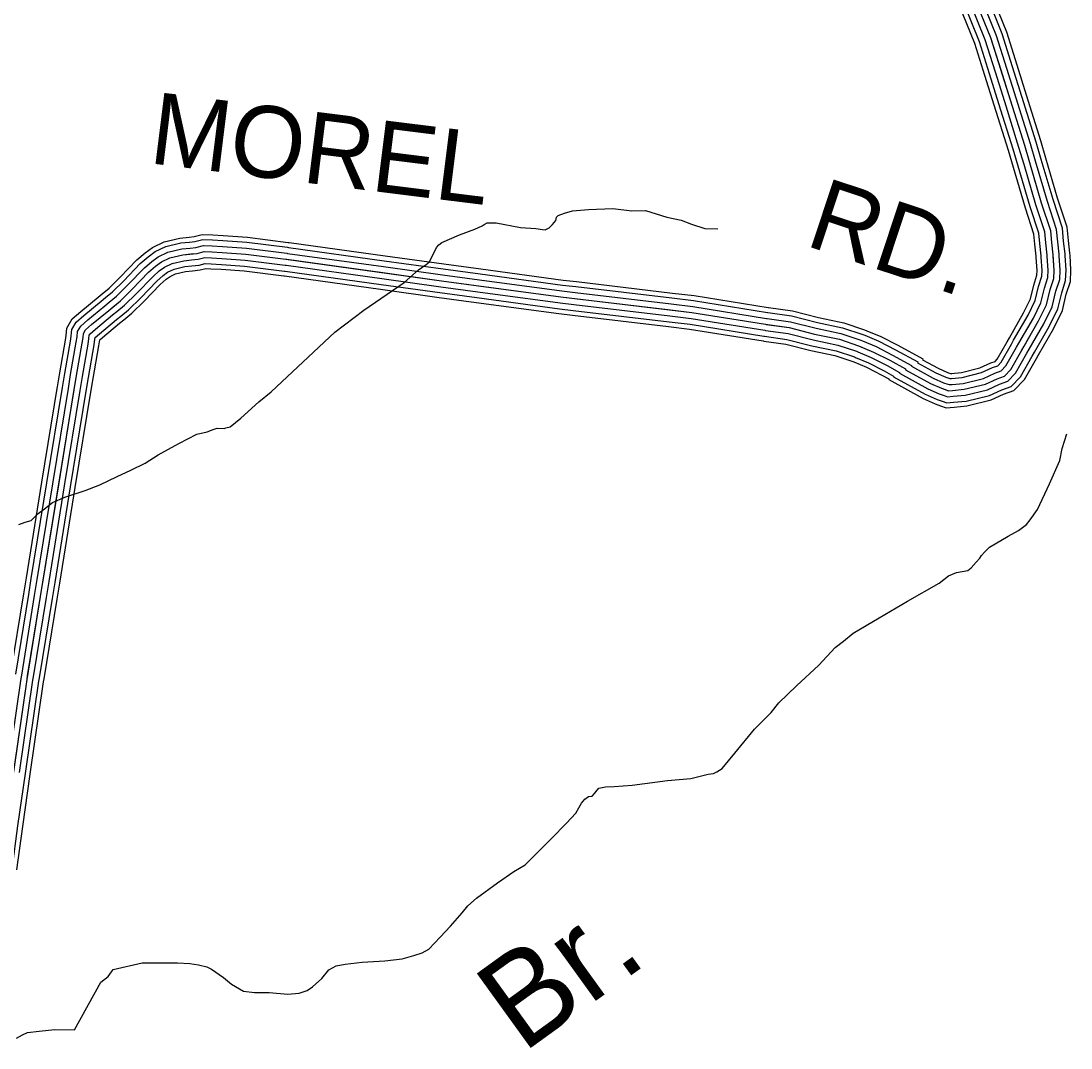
# Model space of a CAD drawing. Extents: x 1551132 to 1791609, y 378168 to 563823.
# Drawn here: x 1612414 to 1617840, y 476326 to 481631 of the extents above; entities that cross this region are included whole.
import ezdxf

# ---------------------------------------------------------------- set-up
doc = ezdxf.new("R2010")
doc.units = 0
for name, color, linetype in [('DESIGN - DRAINAGE - Bridges and Cross Drains Size Text', 7, 'Continuous'), ('DESIGN - ROW - Right-of-Way and Easement Labels', 7, 'Continuous'), ('DESIGN - TRANSPORTATION - Text', 7, 'Continuous'), ('SURVEY - TRANSPORTATION - Roads', 7, 'Continuous')]:
    doc.layers.add(name, color=color, linetype=linetype)

msp = doc.modelspace()

# ---------------------------------------------------------------- linework, layer by layer
at = {"layer": 'DESIGN - TRANSPORTATION - Text'}
for points in [[(1613705.917, 479714.818), (1614036.259, 480024.151), (1614185.139, 480137.337), (1614393.185, 480280.741), (1614468.041, 480346.41), (1614508.39, 480373.96), (1614524.565, 480387.786), (1614561.472, 480461.471), (1614572.93, 480474.255), (1614587.797, 480487.188), (1614680.303, 480526.115), (1614758.693, 480555.19), (1614796.917, 480572.749), (1614807.017, 480580.633), (1614823.116, 480588.45), (1614869.124, 480587.875), (1614994.879, 480564.249), (1615074.844, 480559.241), (1615108.801, 480554.807), (1615122.784, 480552.624), (1615142.909, 480562.399), (1615161.133, 480580.2), (1615177.383, 480600.042), (1615181.6, 480618.026), (1615189.699, 480625.934), (1615221.857, 480637.559), (1615264.031, 480651.06), (1615346.146, 480658.043), (1615472.243, 480662.477), (1615570.14, 480651.227), (1615640.18, 480652.352), (1615751.786, 480616.884), (1615825.626, 480601.934), (1615879.391, 480581.217), (1615947.14, 480558.324), (1616015.147, 480557.466)], [(1612402.122, 479029.908), (1612436.28, 479041.508), (1612466.404, 479051.15), (1612502.853, 479086.759), (1612535.153, 479110.401), (1612577.577, 479143.944), (1612639.933, 479171.211), (1612746.398, 479205.954), (1612820.779, 479235.08), (1612911.335, 479278.031), (1612981.759, 479311.215), (1613056.215, 479346.358), (1613122.764, 479389.609), (1613229.52, 479448.386), (1613322.151, 479497.329), (1613376.308, 479508.671), (1613406.466, 479520.321), (1613428.565, 479528.055), (1613464.548, 479525.604), (1613472.597, 479529.513), (1613494.672, 479535.246), (1613549.229, 479578.648), (1613642.294, 479663.65), (1613705.917, 479714.818)], [(1612689.722, 476419.257), (1612826.169, 476666.546), (1612865.052, 476695.714), (1612890.976, 476731.365), (1613040.681, 476765.399), (1613222.735, 476765.124), (1613286.725, 476762.316), (1613330.657, 476755.757), (1613374.548, 476745.182), (1613398.406, 476732.857), (1613459.904, 476690.006), (1613501.495, 476655.413), (1613563.06, 476618.571), (1613621.001, 476611.829), (1613697.04, 476612.887), (1613792.963, 476603.662), (1613851.045, 476608.946), (1613893.227, 476622.446), (1613919.477, 476642.155), (1613968.026, 476685.639), (1614004.567, 476729.265), (1614042.849, 476750.833), (1614088.948, 476758.266), (1614177.113, 476769.192), (1614293.235, 476775.75), (1614383.399, 476786.642), (1614443.631, 476803.918), (1614487.814, 476817.393), (1614522.063, 476837.002), (1614580.836, 476898.395), (1614633.552, 476955.847), (1614694.401, 477023.224), (1614722.867, 477060.941), (1614767.366, 477100.459), (1614876.371, 477179.253), (1614961.119, 477238.313), (1615019.543, 477271.647), (1615078.292, 477331.032), (1615155.265, 477408.217), (1615232.255, 477487.419), (1615280.904, 477538.912), (1615297.245, 477566.763), (1615309.545, 477590.655), (1615327.794, 477610.464), (1615345.969, 477624.265), (1615365.993, 477626.015), (1615378.168, 477639.89), (1615384.293, 477649.84), (1615400.518, 477667.666), (1615434.617, 477675.258), (1615478.649, 477676.708), (1615572.772, 477683.55), (1615636.904, 477692.758), (1615755.126, 477707.309), (1615875.29, 477717.826), (1615965.604, 477740.743), (1615991.654, 477744.426), (1616009.762, 477752.21), (1616037.986, 477769.894), (1616102.976, 477849.238), (1616204.516, 477972.216), (1616289.605, 478059.326), (1616330.229, 478108.911), (1616421.319, 478195.947), (1616536.666, 478302.716), (1616621.806, 478393.835), (1616664.23, 478427.37), (1616714.754, 478468.821), (1616847.759, 478547.314), (1616994.864, 478633.642), (1617158.077, 478727.786), (1617206.551, 478765.254), (1617248.775, 478782.762), (1617306.915, 478792.054), (1617323.09, 478805.88), (1617349.456, 478835.606), (1617367.705, 478855.423), (1617377.88, 478869.323), (1617392.105, 478887.182), (1617418.429, 478912.899), (1617515.152, 478969.801), (1617567.534, 478999.21), (1617609.933, 479030.736), (1617628.233, 479054.561), (1617666.899, 479108.179), (1617728.522, 479239.675), (1617782.029, 479361.244), (1617794.787, 479423.204), (1617817.729, 479499.073)], [(1612391.104, 476376.905), (1612421.329, 476394.564), (1612447.486, 476406.264), (1612507.593, 476413.523), (1612589.708, 476420.507), (1612689.722, 476419.257)]]:
    msp.add_lwpolyline(points, dxfattribs=at)
at = {"layer": 'SURVEY - TRANSPORTATION - Roads'}
for points in [[(1617478.296, 481376.247), (1617425.647, 481543.609), (1617341.574, 481752.615), (1617302.009, 481843.675)], [(1617507.87, 481385.547), (1617454.855, 481554.06), (1617370.174, 481764.582), (1617330.441, 481856.034)], [(1617537.436, 481394.855), (1617484.063, 481564.51), (1617398.773, 481776.54), (1617358.874, 481868.384)], [(1617561.011, 481402.272), (1617507.354, 481572.843), (1617421.581, 481786.082), (1617381.54, 481878.235)], [(1617394.623, 481349.921), (1617342.999, 481514.033), (1617260.643, 481718.764), (1617221.561, 481808.716)], [(1617419.156, 481357.638), (1617367.232, 481522.709), (1617284.376, 481728.689), (1617245.143, 481818.966)], [(1617448.722, 481366.946), (1617396.44, 481533.159), (1617312.975, 481740.648), (1617273.576, 481831.317)], [(1612336.923, 477481.859), (1612445.396, 478229.812), (1612515.094, 478657.715), (1612700.966, 479799.461), (1612730.415, 479967.407), (1612734.657, 479995.4), (1612736.848, 480017.408), (1612746.998, 480035.342), (1612779.214, 480063.093), (1612867.77, 480136.395), (1612928.144, 480185.913), (1612988.609, 480245.448), (1613073.291, 480332.809), (1613109.54, 480364.526), (1613139.697, 480386.285), (1613183.846, 480407.919), (1613249.92, 480423.344), (1613323.91, 480430.703), (1613359.959, 480440.386), (1613399.9, 480438.036), (1613453.823, 480435.553), (1613575.621, 480426.453), (1613783.191, 480400.577), (1614587.413, 480289.3), (1615204.065, 480205.715), (1615880.691, 480125.605), (1616261.774, 480064.145), (1616383.504, 480047.045), (1616515.076, 480013.827), (1616642.715, 479986.66), (1616742.329, 479953.734), (1616819.961, 479921.008), (1616903.5, 479878.216), (1616985.023, 479833.431), (1616984.99, 479829.431), (1617114.237, 479758.196), (1617169.969, 479733.67), (1617205.818, 479721.337), (1617227.818, 479723.145), (1617287.808, 479728.612), (1617397.93, 479755.671), (1617458.112, 479783.172), (1617496.195, 479796.847), (1617528.461, 479830.598), (1617585.284, 479930.217), (1617672.532, 480081.63), (1617713.231, 480165.365), (1617731.898, 480243.301), (1617750.389, 480301.202), (1617752.756, 480343.237), (1617747.464, 480423.38), (1617740.039, 480487.524), (1617734.573, 480547.65), (1617687.874, 480690.237), (1617600.576, 480987.378), (1617526.72, 481222.318), (1617425.647, 481543.609), (1617341.574, 481752.615)], [(1617567.127, 480881.3), (1617541.253, 480969.336), (1617467.579, 481203.717), (1617419.147, 481357.654)], [(1617596.868, 480890.034), (1617570.919, 480978.361), (1617497.145, 481213.017), (1617448.713, 481366.963)], [(1617626.609, 480898.776), (1617600.576, 480987.378), (1617526.72, 481222.318), (1617478.288, 481376.263)], [(1617656.35, 480907.518), (1617630.234, 480996.395), (1617556.294, 481231.618), (1617507.862, 481385.564)], [(1617686.091, 480916.251), (1617659.9, 481005.42), (1617585.86, 481240.918), (1617537.428, 481394.872)], [(1617709.807, 480923.227), (1617683.541, 481012.604), (1617609.443, 481248.335), (1617561.002, 481402.289)], [(1617542.453, 480874.05), (1617516.653, 480961.861), (1617443.047, 481196), (1617394.615, 481349.938)], [(1617834.495, 480421.497), (1617833.845, 480431.247), (1617826.304, 480496.441), (1617820.037, 480565.292), (1617770.697, 480715.963), (1617709.799, 480923.235)], [(1617660.449, 480409.913), (1617660.083, 480415.422), (1617652.783, 480478.507), (1617648.116, 480529.8), (1617604.101, 480664.212), (1617542.444, 480874.067)], [(1617686.107, 480411.622), (1617685.699, 480417.755), (1617678.366, 480481.148), (1617673.466, 480535.033), (1617628.659, 480671.845), (1617567.119, 480881.317)], [(1617717.04, 480413.68), (1617716.581, 480420.564), (1617709.198, 480484.34), (1617704.015, 480541.342), (1617658.266, 480681.037), (1617596.86, 480890.051)], [(1617747.972, 480415.738), (1617747.464, 480423.38), (1617740.039, 480487.524), (1617734.573, 480547.65), (1617687.874, 480690.237), (1617626.601, 480898.793)], [(1617778.905, 480417.797), (1617778.347, 480426.197), (1617770.88, 480490.707), (1617765.13, 480553.959), (1617717.482, 480699.437), (1617656.342, 480907.535)], [(1617809.838, 480419.855), (1617809.229, 480429.006), (1617801.713, 480493.899), (1617795.68, 480560.267), (1617747.089, 480708.629), (1617686.083, 480916.268)], [(1612834.23, 480222.322), (1612869.437, 480251.215), (1612926.344, 480307.241), (1613012.817, 480396.452), (1613054.883, 480433.253), (1613094.415, 480461.779), (1613154.197, 480491.079), (1613235.545, 480510.063), (1613282.611, 480514.747)], [(1612850.537, 480202.438), (1612886.653, 480232.064), (1612944.594, 480289.124), (1613030.55, 480377.793), (1613070.907, 480413.102), (1613107.69, 480439.645), (1613162.889, 480466.695), (1613239.762, 480484.638), (1613285.152, 480489.154)], [(1613282.611, 480514.747), (1613308.094, 480517.28), (1613350.926, 480528.789), (1613404.491, 480525.639), (1613459.107, 480523.122), (1613584.32, 480513.764), (1613794.615, 480487.555), (1613799.715, 480486.846)], [(1613285.152, 480489.163), (1613312.727, 480491.896), (1613353.576, 480502.871), (1613403.15, 480499.955), (1613457.557, 480497.446), (1613581.77, 480488.171), (1613791.266, 480462.054), (1613796.199, 480461.371)], [(1612870.195, 480178.471), (1612907.394, 480208.989), (1612966.601, 480267.282), (1613051.916, 480355.301), (1613090.224, 480388.818), (1613123.698, 480412.969), (1613173.372, 480437.311), (1613244.837, 480453.995), (1613288.227, 480458.312)], [(1613288.211, 480458.312), (1613318.318, 480461.304), (1613356.767, 480471.629), (1613401.525, 480468.996), (1613455.69, 480466.504), (1613578.695, 480457.312), (1613787.232, 480431.312), (1613791.957, 480430.661)], [(1613291.277, 480427.461), (1613323.91, 480430.703), (1613359.959, 480440.386), (1613399.9, 480438.036), (1613453.823, 480435.553), (1613575.621, 480426.453), (1613783.191, 480400.577), (1613787.716, 480399.952)], [(1613796.199, 480461.371), (1614291.47, 480392.844)], [(1613799.724, 480486.846), (1614294.995, 480418.32)], [(1612889.853, 480154.504), (1612928.144, 480185.913), (1612988.609, 480245.448), (1613073.291, 480332.809), (1613109.54, 480364.526), (1613139.697, 480386.285), (1613183.846, 480407.919), (1613249.92, 480423.344), (1613291.294, 480427.461)], [(1612909.511, 480130.537), (1612948.893, 480162.837), (1613010.617, 480223.614), (1613094.665, 480310.316), (1613128.856, 480340.234), (1613155.697, 480359.601), (1613194.321, 480378.526), (1613255.003, 480392.694), (1613294.36, 480396.61)], [(1613294.344, 480396.61), (1613329.501, 480400.102), (1613363.151, 480409.144), (1613398.275, 480407.077), (1613451.957, 480404.602), (1613572.546, 480395.594), (1613779.149, 480369.843), (1613783.474, 480369.243)], [(1613787.699, 480399.952), (1614282.971, 480331.426)], [(1613791.949, 480430.661), (1614287.22, 480362.135)], [(1614291.454, 480392.844), (1614595.83, 480350.727), (1614786.617, 480324.868)], [(1614294.979, 480418.32), (1614599.313, 480376.211), (1614790.075, 480350.352)], [(1617521.044, 479994.411), (1617594.993, 480122.756), (1617630.158, 480195.108), (1617647.35, 480266.893), (1617663.441, 480317.269), (1617664.874, 480342.812), (1617660.441, 480409.972)], [(1617543.327, 479981.577), (1617617.725, 480110.697), (1617654.516, 480186.382), (1617672.141, 480259.976), (1617688.932, 480312.561), (1617690.64, 480342.937), (1617686.099, 480411.663)], [(1617570.185, 479966.093), (1617645.125, 480096.163), (1617683.874, 480175.874), (1617702.015, 480251.634), (1617719.656, 480306.877), (1617721.698, 480343.087), (1617717.031, 480413.713)], [(1617597.042, 479950.618), (1617672.532, 480081.63), (1617713.231, 480165.365), (1617731.898, 480243.301), (1617750.389, 480301.202), (1617752.756, 480343.237), (1617747.964, 480415.755)], [(1617623.9, 479935.143), (1617699.94, 480067.096), (1617742.589, 480154.857), (1617761.78, 480234.967), (1617781.122, 480295.527), (1617783.813, 480343.387), (1617778.897, 480417.797)], [(1617650.758, 479919.659), (1617727.339, 480052.562), (1617771.947, 480144.348), (1617791.655, 480226.625), (1617811.846, 480289.844), (1617814.871, 480343.537), (1617809.829, 480419.847)], [(1617672.174, 479907.325), (1617749.189, 480040.979), (1617795.354, 480135.965), (1617815.479, 480219.975), (1617836.345, 480285.318), (1617839.629, 480343.662), (1617834.487, 480421.472)], [(1612929.169, 480106.569), (1612969.635, 480139.762), (1613032.625, 480201.772), (1613116.031, 480287.824), (1613148.172, 480315.95), (1613171.705, 480332.925), (1613204.804, 480349.142), (1613260.078, 480362.051), (1613297.435, 480365.768)], [(1612944.844, 480087.452), (1612986.176, 480121.361), (1613050.166, 480184.363), (1613133.073, 480269.89), (1613163.58, 480296.583), (1613184.463, 480311.65), (1613213.154, 480325.708), (1613264.128, 480337.609), (1613299.877, 480341.167)], [(1613297.402, 480365.76), (1613335.093, 480369.51), (1613366.342, 480377.902), (1613396.65, 480376.118), (1613450.09, 480373.66), (1613569.471, 480364.735), (1613775.116, 480339.101), (1613779.232, 480338.534)], [(1613299.852, 480341.167), (1613339.551, 480345.109), (1613368.892, 480352.993), (1613395.358, 480351.434), (1613448.598, 480348.984), (1613567.021, 480340.134), (1613771.891, 480314.592), (1613775.849, 480314.05)], [(1613779.199, 480338.534), (1614274.471, 480270.008)], [(1613783.449, 480369.243), (1614278.721, 480300.717)], [(1614282.954, 480331.426), (1614587.413, 480289.3), (1614778.292, 480263.424)], [(1614287.204, 480362.135), (1614591.622, 480320.017), (1614782.459, 480294.142)], [(1614786.6, 480324.876), (1615211.874, 480267.225), (1615281.18, 480259.016)], [(1614790.059, 480350.36), (1615215.115, 480292.742), (1615284.205, 480284.559)], [(1613775.816, 480314.05), (1614271.087, 480245.524)], [(1614278.704, 480300.717), (1614583.205, 480258.583), (1614774.126, 480232.707)], [(1614782.442, 480294.15), (1615207.974, 480236.474), (1615277.53, 480228.232)], [(1615284.189, 480284.559), (1615780.702, 480225.774)], [(1612602.76, 479742.085), (1612614.476, 479814.086), (1612643.842, 479981.557), (1612647.592, 480006.325), (1612651.4, 480044.509), (1612678.183, 480091.835), (1612722.624, 480130.12), (1612811.988, 480204.088), (1612834.23, 480222.339)], [(1614271.071, 480245.524), (1614575.647, 480203.381), (1614766.642, 480177.489)], [(1614274.454, 480270.008), (1614578.997, 480227.873), (1614769.967, 480201.981)], [(1614774.109, 480232.715), (1615200.157, 480174.956), (1615270.247, 480166.664)], [(1614778.276, 480263.433), (1615204.065, 480205.715), (1615273.889, 480197.448)], [(1615277.514, 480228.232), (1615774.027, 480169.448)], [(1615281.164, 480259.016), (1615777.677, 480200.232)], [(1615780.685, 480225.774), (1615892.833, 480212.499), (1616274.815, 480150.897), (1616276.765, 480150.622)], [(1612628.142, 479737.951), (1612639.834, 479809.795), (1612669.225, 479977.407), (1612673.117, 480003.125), (1612676.45, 480036.567), (1612698.358, 480075.277), (1612739.215, 480110.469), (1612828.338, 480184.246), (1612850.537, 480202.455)], [(1612658.733, 479732.976), (1612670.4, 479804.628), (1612699.816, 479972.407), (1612703.891, 479999.258), (1612706.649, 480026.984), (1612722.682, 480055.309), (1612759.215, 480086.777), (1612848.054, 480160.321), (1612870.195, 480178.488)], [(1614766.626, 480177.497), (1615193.141, 480119.679), (1615263.697, 480111.329)], [(1614769.951, 480201.989), (1615196.257, 480144.205), (1615266.597, 480135.88)], [(1615270.231, 480166.664), (1615766.744, 480107.879)], [(1615273.872, 480197.448), (1615770.385, 480138.663)], [(1615774.019, 480169.448), (1615884.983, 480156.314), (1616266.382, 480094.804), (1616268.924, 480094.446)], [(1615777.669, 480200.232), (1615889.274, 480187.023), (1616270.99, 480125.463), (1616273.207, 480125.155)], [(1612689.333, 479727.993), (1612700.966, 479799.461), (1612730.415, 479967.407), (1612734.657, 479995.4), (1612736.848, 480017.408), (1612746.998, 480035.342), (1612779.214, 480063.093), (1612867.77, 480136.395), (1612889.862, 480154.52)], [(1612719.932, 479723.009), (1612731.532, 479794.294), (1612761.014, 479962.407), (1612765.423, 479991.541), (1612767.048, 480007.833), (1612771.314, 480015.375), (1612799.214, 480039.409), (1612887.487, 480112.469), (1612909.528, 480130.553)], [(1615263.681, 480111.329), (1615760.194, 480052.545)], [(1615266.581, 480135.88), (1615763.094, 480077.095)], [(1615766.735, 480107.879), (1615876.4, 480094.896), (1616257.166, 480033.486), (1616260.357, 480033.044)], [(1615770.377, 480138.663), (1615880.691, 480125.605), (1616261.774, 480064.145), (1616264.64, 480063.745)], [(1616273.249, 480125.147), (1616395.437, 480107.98), (1616529.126, 480074.229), (1616658.948, 480046.595), (1616764.12, 480011.827), (1616774.52, 480007.452)], [(1616276.824, 480150.614), (1616400.387, 480133.255), (1616534.951, 480099.28), (1616665.681, 480071.454), (1616773.162, 480035.928), (1616784.503, 480031.153)], [(1612750.523, 479718.034), (1612762.098, 479789.128), (1612791.605, 479957.407), (1612796.197, 479987.674), (1612797.089, 479996.658), (1612819.213, 480015.717), (1612907.203, 480088.544), (1612929.186, 480106.586)], [(1612774.922, 479714.059), (1612786.472, 479785.002), (1612815.996, 479953.424), (1612820.688, 479984.366), (1612835.163, 479996.833), (1612922.919, 480069.468), (1612944.86, 480087.477)], [(1615763.086, 480077.095), (1615872.108, 480064.187), (1616252.557, 480002.827), (1616256.074, 480002.335)], [(1616264.624, 480063.745), (1616383.504, 480047.045), (1616515.076, 480013.827), (1616642.715, 479986.66), (1616742.329, 479953.734), (1616750.462, 479950.309)], [(1616268.932, 480094.446), (1616389.471, 480077.512), (1616522.101, 480044.028), (1616650.831, 480016.627), (1616753.229, 479982.785), (1616762.495, 479978.877)], [(1615760.186, 480052.545), (1615868.683, 480039.703), (1616248.874, 479978.385), (1616252.657, 479977.86)], [(1616255.999, 480002.344), (1616371.571, 479986.11), (1616501.026, 479953.426), (1616626.482, 479926.725), (1616720.538, 479895.641), (1616726.404, 479893.166)], [(1616260.316, 480033.044), (1616377.538, 480016.577), (1616508.051, 479983.627), (1616634.598, 479956.693), (1616731.429, 479924.683), (1616738.429, 479921.742)], [(1616774.528, 480007.444), (1616846.168, 479977.243), (1616932.566, 479932.992), (1617047.33, 479869.941), (1617047.297, 479865.882), (1617141.736, 479813.831), (1617192.577, 479791.464), (1617213.976, 479784.105)], [(1616784.512, 480031.145), (1616857.043, 480000.569), (1616944.616, 479955.709), (1617073.171, 479885.091), (1617073.138, 479881.008), (1617153.144, 479836.906), (1617201.952, 479815.431), (1617222.334, 479808.422)], [(1616252.557, 479977.868), (1616366.813, 479961.818), (1616495.427, 479929.35), (1616620.015, 479902.833), (1616711.846, 479872.474), (1616716.805, 479870.39)], [(1616750.446, 479950.309), (1616819.961, 479921.008), (1616903.5, 479878.216), (1616985.023, 479833.431), (1616984.99, 479829.431), (1617114.237, 479758.196), (1617169.969, 479733.67), (1617193.81, 479725.47)], [(1616762.487, 479978.877), (1616833.069, 479949.126), (1616918.033, 479905.6), (1617016.173, 479851.69), (1617016.139, 479847.657), (1617127.987, 479786.013), (1617181.269, 479762.563), (1617203.893, 479754.788)], [(1617193.793, 479725.47), (1617205.818, 479721.337), (1617227.818, 479723.145), (1617287.808, 479728.612), (1617397.93, 479755.671), (1617458.112, 479783.172), (1617496.195, 479796.847), (1617528.461, 479830.598), (1617585.284, 479930.217), (1617597.051, 479950.626)], [(1617203.868, 479754.788), (1617209.751, 479752.763), (1617225.143, 479754.029), (1617282.675, 479759.271), (1617387.697, 479785.08), (1617446.412, 479811.906), (1617478.837, 479823.556), (1617503.419, 479849.265), (1617558.393, 479945.643), (1617570.193, 479966.11)], [(1617213.685, 479784.197), (1617222.468, 479784.913), (1617277.541, 479789.939), (1617377.472, 479814.489), (1617434.713, 479840.648), (1617461.487, 479850.257), (1617478.387, 479867.941), (1617531.502, 479961.06), (1617543.344, 479981.594)], [(1617216.951, 479810.264), (1617220.243, 479810.539), (1617273.283, 479815.373), (1617368.981, 479838.89), (1617425.005, 479864.482), (1617447.088, 479872.416), (1617457.612, 479883.424), (1617509.194, 479973.86), (1617521.061, 479994.444)], [(1616726.363, 479893.174), (1616793.753, 479864.774), (1616874.434, 479823.439), (1616922.716, 479796.922), (1616922.683, 479792.98), (1617086.738, 479702.561), (1617147.361, 479675.877), (1617173.644, 479666.835)], [(1616738.404, 479921.742), (1616806.853, 479892.891), (1616888.967, 479850.832), (1616953.874, 479815.172), (1616953.841, 479811.206), (1617100.487, 479730.379), (1617158.669, 479704.778), (1617183.727, 479696.153)], [(1617165.602, 479643.46), (1617194.81, 479633.418), (1617235.301, 479636.751), (1617302.166, 479642.843), (1617426.546, 479673.402), (1617490.845, 479702.786), (1617544.743, 479722.137), (1617598.501, 479778.372), (1617660.507, 479887.075), (1617672.174, 479907.309)], [(1617173.644, 479666.835), (1617197.952, 479658.477), (1617233.167, 479661.377), (1617298.074, 479667.285), (1617418.388, 479696.853), (1617481.512, 479725.695), (1617530.902, 479743.438), (1617578.534, 479793.256), (1617639.066, 479899.375), (1617650.758, 479919.659)], [(1617183.719, 479696.153), (1617201.885, 479689.911), (1617230.492, 479692.261), (1617292.941, 479697.953), (1617408.163, 479726.262), (1617469.812, 479754.438), (1617513.553, 479770.138), (1617553.502, 479811.931), (1617612.175, 479914.792), (1617623.908, 479935.143)], [(1616716.763, 479870.399), (1616783.303, 479842.356), (1616862.851, 479801.605), (1616897.884, 479782.363), (1616897.85, 479778.446), (1617075.771, 479680.377), (1617138.353, 479652.843), (1617165.611, 479643.468)], [(1612522.42, 479248.588), (1612602.76, 479742.101)], [(1612547.802, 479244.455), (1612628.142, 479737.968)], [(1612578.393, 479239.48), (1612658.733, 479732.993)], [(1612608.993, 479234.496), (1612689.333, 479728.009)], [(1612639.592, 479229.513), (1612719.932, 479723.026)], [(1612670.183, 479224.538), (1612750.523, 479718.051)], [(1612694.582, 479220.563), (1612774.922, 479714.076)], [(1612442.08, 478755.092), (1612522.42, 479248.605)], [(1612467.462, 478750.959), (1612547.802, 479244.472)], [(1612498.053, 478745.984), (1612578.393, 479239.497)], [(1612528.652, 478741), (1612608.993, 479234.513)], [(1612559.252, 478736.017), (1612639.592, 479229.53)], [(1612589.843, 478731.042), (1612670.183, 479224.555)], [(1612614.242, 478727.067), (1612694.582, 479220.579)], [(1612361.706, 478261.604), (1612428.521, 478671.815), (1612442.08, 478755.109)], [(1612387.089, 478257.471), (1612453.904, 478667.682), (1612467.462, 478750.975)], [(1612417.68, 478252.487), (1612484.495, 478662.698), (1612498.053, 478746)], [(1612448.279, 478247.504), (1612515.094, 478657.715), (1612528.652, 478741.017)], [(1612478.878, 478242.521), (1612545.694, 478652.731), (1612559.252, 478736.033)], [(1612509.469, 478237.537), (1612576.285, 478647.748), (1612589.843, 478731.058)], [(1612533.869, 478233.562), (1612600.684, 478643.781), (1612614.242, 478727.083)], [(1612345.531, 477757.183), (1612414.755, 478234.529), (1612417.68, 478252.504)], [(1612376.205, 477752.733), (1612445.396, 478229.812), (1612448.279, 478247.521)], [(1612406.88, 477748.283), (1612476.037, 478225.095), (1612478.878, 478242.537)], [(1612437.562, 477743.833), (1612506.678, 478220.378), (1612509.469, 478237.554)], [(1612462.02, 477740.282), (1612531.102, 478216.62), (1612533.869, 478233.587)], [(1612367.639, 477249.245), (1612398.313, 477473.201), (1612437.562, 477743.849)], [(1612392.13, 477245.895), (1612422.788, 477469.75), (1612462.02, 477740.307)]]:
    msp.add_lwpolyline(points, dxfattribs=at)

# ---------------------------------------------------------------- texts
at = {"layer": 'DESIGN - DRAINAGE - Bridges and Cross Drains Size Text'}
msp.add_text('Br.', height=474.9972, rotation=35.860914, dxfattribs=at).set_placement((1615005.432, 476295.307))
at = {"layer": 'DESIGN - ROW - Right-of-Way and Easement Labels'}
for s, height, rotation, p in [('MOREL', 369.9915, 352.895908, (1613068.716, 480897.49)), ('RD.', 369.993, 341.709617, (1616458.461, 480473.823))]:
    msp.add_text(s, height=height, rotation=rotation, dxfattribs=at).set_placement(p)

doc.saveas('drawing.dxf')
